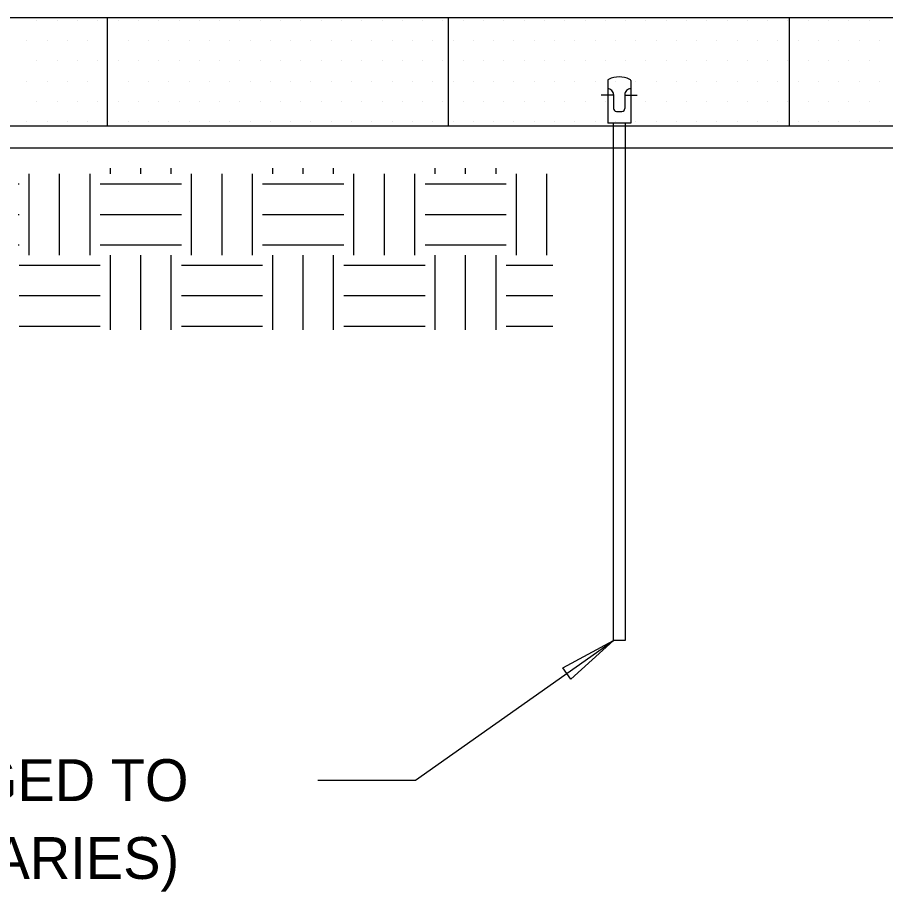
# Model space of a CAD drawing. Extents: x 638850 to 644908, y 297188 to 298900.
# Drawn here: x 642865.4 to 642923.5, y 297359.6 to 297418.1 of the extents above; entities that cross this region are included whole.
import ezdxf

# ---------------------------------------------------------------- set-up
doc = ezdxf.new("R2010")
doc.units = 0
for name, color, linetype in [('12', 7, 'Continuous'), ('13', 7, 'Continuous'), ('3', 7, 'Continuous'), ('4', 7, 'Continuous'), ('5', 7, 'Continuous'), ('6', 7, 'Continuous'), ('7', 7, 'Continuous'), ('8', 7, 'Continuous')]:
    doc.layers.add(name, color=color, linetype=linetype)

msp = doc.modelspace()

# ---------------------------------------------------------------- linework, layer by layer
at = {"layer": '12'}
for p, q in [((642866.723, 297417.874), (642866.723, 297417.874)), ((642868.08, 297417.874), (642868.08, 297417.874)), ((642869.437, 297417.874), (642869.437, 297417.874)), ((642870.794, 297417.874), (642870.794, 297417.874)), ((642872.151, 297417.874), (642872.151, 297417.874)), ((642873.508, 297417.874), (642873.508, 297417.874)), ((642874.866, 297417.874), (642874.866, 297417.874)), ((642876.223, 297417.874), (642876.223, 297417.874)), ((642877.58, 297417.874), (642877.58, 297417.874)), ((642878.937, 297417.874), (642878.937, 297417.874)), ((642880.294, 297417.874), (642880.294, 297417.874)), ((642881.651, 297417.874), (642881.651, 297417.874)), ((642883.008, 297417.874), (642883.008, 297417.874)), ((642884.365, 297417.874), (642884.365, 297417.874)), ((642885.722, 297417.874), (642885.722, 297417.874)), ((642887.079, 297417.874), (642887.079, 297417.874)), ((642888.436, 297417.874), (642888.436, 297417.874)), ((642889.793, 297417.874), (642889.793, 297417.874)), ((642891.15, 297417.874), (642891.15, 297417.874)), ((642892.507, 297417.874), (642892.507, 297417.874)), ((642893.864, 297417.874), (642893.864, 297417.874)), ((642895.221, 297417.874), (642895.221, 297417.874)), ((642896.578, 297417.874), (642896.578, 297417.874)), ((642897.935, 297417.874), (642897.935, 297417.874)), ((642899.292, 297417.874), (642899.292, 297417.874)), ((642900.649, 297417.874), (642900.649, 297417.874)), ((642902.006, 297417.874), (642902.006, 297417.874)), ((642903.363, 297417.874), (642903.363, 297417.874)), ((642904.72, 297417.874), (642904.72, 297417.874)), ((642906.077, 297417.874), (642906.077, 297417.874)), ((642907.434, 297417.874), (642907.434, 297417.874)), ((642908.791, 297417.874), (642908.791, 297417.874)), ((642910.148, 297417.874), (642910.148, 297417.874)), ((642911.505, 297417.874), (642911.505, 297417.874)), ((642912.862, 297417.874), (642912.862, 297417.874)), ((642914.219, 297417.874), (642914.219, 297417.874)), ((642915.576, 297417.874), (642915.576, 297417.874)), ((642916.933, 297417.874), (642916.933, 297417.874)), ((642918.291, 297417.874), (642918.291, 297417.874)), ((642919.648, 297417.874), (642919.648, 297417.874)), ((642921.005, 297417.874), (642921.005, 297417.874)), ((642922.362, 297417.874), (642922.362, 297417.874)), ((642866.044, 297416.517), (642866.044, 297416.517)), ((642867.403, 297416.517), (642867.403, 297416.517)), ((642868.758, 297416.517), (642868.758, 297416.517)), ((642870.117, 297416.517), (642870.117, 297416.517)), ((642871.472, 297416.517), (642871.472, 297416.517)), ((642872.831, 297416.517), (642872.831, 297416.517)), ((642874.186, 297416.517), (642874.186, 297416.517)), ((642875.545, 297416.517), (642875.545, 297416.517)), ((642876.9, 297416.517), (642876.9, 297416.517)), ((642878.259, 297416.517), (642878.259, 297416.517)), ((642879.614, 297416.517), (642879.614, 297416.517)), ((642880.973, 297416.517), (642880.973, 297416.517)), ((642882.328, 297416.517), (642882.328, 297416.517)), ((642883.687, 297416.517), (642883.687, 297416.517)), ((642885.042, 297416.517), (642885.042, 297416.517)), ((642886.401, 297416.517), (642886.401, 297416.517)), ((642887.756, 297416.517), (642887.756, 297416.517)), ((642889.115, 297416.517), (642889.115, 297416.517)), ((642890.47, 297416.517), (642890.47, 297416.517)), ((642891.829, 297416.517), (642891.829, 297416.517)), ((642893.184, 297416.517), (642893.184, 297416.517)), ((642894.544, 297416.517), (642894.544, 297416.517)), ((642895.898, 297416.517), (642895.898, 297416.517)), ((642897.258, 297416.517), (642897.258, 297416.517)), ((642898.612, 297416.517), (642898.612, 297416.517)), ((642899.972, 297416.517), (642899.972, 297416.517)), ((642901.327, 297416.517), (642901.327, 297416.517)), ((642902.686, 297416.517), (642902.686, 297416.517)), ((642904.041, 297416.517), (642904.041, 297416.517)), ((642905.4, 297416.517), (642905.4, 297416.517)), ((642906.755, 297416.517), (642906.755, 297416.517)), ((642908.114, 297416.517), (642908.114, 297416.517)), ((642909.469, 297416.517), (642909.469, 297416.517)), ((642910.828, 297416.517), (642910.828, 297416.517)), ((642912.183, 297416.517), (642912.183, 297416.517)), ((642913.542, 297416.517), (642913.542, 297416.517)), ((642914.897, 297416.517), (642914.897, 297416.517)), ((642916.256, 297416.517), (642916.256, 297416.517)), ((642917.611, 297416.517), (642917.611, 297416.517)), ((642918.97, 297416.517), (642918.97, 297416.517)), ((642920.325, 297416.517), (642920.325, 297416.517)), ((642921.684, 297416.517), (642921.684, 297416.517)), ((642923.039, 297416.517), (642923.039, 297416.517)), ((642866.723, 297415.16), (642866.723, 297415.16)), ((642868.08, 297415.16), (642868.08, 297415.16)), ((642869.437, 297415.16), (642869.437, 297415.16)), ((642870.794, 297415.16), (642870.794, 297415.16)), ((642872.151, 297415.16), (642872.151, 297415.16)), ((642873.508, 297415.16), (642873.508, 297415.16)), ((642874.866, 297415.16), (642874.866, 297415.16)), ((642876.223, 297415.16), (642876.223, 297415.16)), ((642877.58, 297415.16), (642877.58, 297415.16)), ((642878.937, 297415.16), (642878.937, 297415.16)), ((642880.294, 297415.16), (642880.294, 297415.16)), ((642881.651, 297415.16), (642881.651, 297415.16)), ((642883.008, 297415.16), (642883.008, 297415.16)), ((642884.365, 297415.16), (642884.365, 297415.16)), ((642885.722, 297415.16), (642885.722, 297415.16)), ((642887.079, 297415.16), (642887.079, 297415.16)), ((642888.436, 297415.16), (642888.436, 297415.16)), ((642889.793, 297415.16), (642889.793, 297415.16)), ((642891.15, 297415.16), (642891.15, 297415.16)), ((642892.507, 297415.16), (642892.507, 297415.16)), ((642893.864, 297415.16), (642893.864, 297415.16)), ((642895.221, 297415.16), (642895.221, 297415.16)), ((642896.578, 297415.16), (642896.578, 297415.16)), ((642897.935, 297415.16), (642897.935, 297415.16)), ((642899.292, 297415.16), (642899.292, 297415.16)), ((642900.649, 297415.16), (642900.649, 297415.16)), ((642902.006, 297415.16), (642902.006, 297415.16)), ((642903.363, 297415.16), (642903.363, 297415.16)), ((642904.72, 297415.16), (642904.72, 297415.16)), ((642906.077, 297415.16), (642906.077, 297415.16)), ((642907.434, 297415.16), (642907.434, 297415.16)), ((642908.791, 297415.16), (642908.791, 297415.16)), ((642910.148, 297415.16), (642910.148, 297415.16)), ((642911.505, 297415.16), (642911.505, 297415.16)), ((642912.862, 297415.16), (642912.862, 297415.16)), ((642914.219, 297415.16), (642914.219, 297415.16)), ((642915.576, 297415.16), (642915.576, 297415.16)), ((642916.933, 297415.16), (642916.933, 297415.16)), ((642918.291, 297415.16), (642918.291, 297415.16)), ((642919.648, 297415.16), (642919.648, 297415.16)), ((642921.005, 297415.16), (642921.005, 297415.16)), ((642922.362, 297415.16), (642922.362, 297415.16)), ((642866.044, 297413.803), (642866.044, 297413.803)), ((642867.403, 297413.803), (642867.403, 297413.803)), ((642868.758, 297413.803), (642868.758, 297413.803)), ((642870.117, 297413.803), (642870.117, 297413.803)), ((642871.472, 297413.803), (642871.472, 297413.803)), ((642872.831, 297413.803), (642872.831, 297413.803)), ((642874.186, 297413.803), (642874.186, 297413.803)), ((642875.545, 297413.803), (642875.545, 297413.803)), ((642876.9, 297413.803), (642876.9, 297413.803)), ((642878.259, 297413.803), (642878.259, 297413.803)), ((642879.614, 297413.803), (642879.614, 297413.803)), ((642880.973, 297413.803), (642880.973, 297413.803)), ((642882.328, 297413.803), (642882.328, 297413.803)), ((642883.687, 297413.803), (642883.687, 297413.803)), ((642885.042, 297413.803), (642885.042, 297413.803)), ((642886.401, 297413.803), (642886.401, 297413.803)), ((642887.756, 297413.803), (642887.756, 297413.803)), ((642889.115, 297413.803), (642889.115, 297413.803)), ((642890.47, 297413.803), (642890.47, 297413.803)), ((642891.829, 297413.803), (642891.829, 297413.803)), ((642893.184, 297413.803), (642893.184, 297413.803)), ((642894.544, 297413.803), (642894.544, 297413.803)), ((642895.898, 297413.803), (642895.898, 297413.803)), ((642897.258, 297413.803), (642897.258, 297413.803)), ((642898.612, 297413.803), (642898.612, 297413.803)), ((642899.972, 297413.803), (642899.972, 297413.803)), ((642901.327, 297413.803), (642901.327, 297413.803)), ((642902.686, 297413.803), (642902.686, 297413.803)), ((642904.041, 297413.803), (642904.041, 297413.803)), ((642905.4, 297413.803), (642905.4, 297413.803)), ((642906.755, 297413.803), (642906.755, 297413.803)), ((642908.114, 297413.803), (642908.114, 297413.803)), ((642909.469, 297413.803), (642909.469, 297413.803)), ((642910.828, 297413.803), (642910.828, 297413.803)), ((642912.183, 297413.803), (642912.183, 297413.803)), ((642913.542, 297413.803), (642913.542, 297413.803)), ((642914.897, 297413.803), (642914.897, 297413.803)), ((642916.256, 297413.803), (642916.256, 297413.803)), ((642917.611, 297413.803), (642917.611, 297413.803)), ((642918.97, 297413.803), (642918.97, 297413.803)), ((642920.325, 297413.803), (642920.325, 297413.803)), ((642921.684, 297413.803), (642921.684, 297413.803)), ((642923.039, 297413.803), (642923.039, 297413.803)), ((642866.723, 297412.446), (642866.723, 297412.446)), ((642868.08, 297412.446), (642868.08, 297412.446)), ((642869.437, 297412.446), (642869.437, 297412.446)), ((642870.794, 297412.446), (642870.794, 297412.446)), ((642872.151, 297412.446), (642872.151, 297412.446)), ((642873.508, 297412.446), (642873.508, 297412.446)), ((642874.866, 297412.446), (642874.866, 297412.446)), ((642876.223, 297412.446), (642876.223, 297412.446)), ((642877.58, 297412.446), (642877.58, 297412.446)), ((642878.937, 297412.446), (642878.937, 297412.446)), ((642880.294, 297412.446), (642880.294, 297412.446)), ((642881.651, 297412.446), (642881.651, 297412.446)), ((642883.008, 297412.446), (642883.008, 297412.446)), ((642884.365, 297412.446), (642884.365, 297412.446)), ((642885.722, 297412.446), (642885.722, 297412.446)), ((642887.079, 297412.446), (642887.079, 297412.446)), ((642888.436, 297412.446), (642888.436, 297412.446)), ((642889.793, 297412.446), (642889.793, 297412.446)), ((642891.15, 297412.446), (642891.15, 297412.446)), ((642892.507, 297412.446), (642892.507, 297412.446)), ((642893.864, 297412.446), (642893.864, 297412.446)), ((642895.221, 297412.446), (642895.221, 297412.446)), ((642896.578, 297412.446), (642896.578, 297412.446)), ((642897.935, 297412.446), (642897.935, 297412.446)), ((642899.292, 297412.446), (642899.292, 297412.446)), ((642900.649, 297412.446), (642900.649, 297412.446)), ((642902.006, 297412.446), (642902.006, 297412.446)), ((642903.363, 297412.446), (642903.363, 297412.446)), ((642904.72, 297412.446), (642904.72, 297412.446)), ((642906.077, 297412.446), (642906.077, 297412.446)), ((642907.434, 297412.446), (642907.434, 297412.446)), ((642908.791, 297412.446), (642908.791, 297412.446)), ((642910.148, 297412.446), (642910.148, 297412.446)), ((642911.505, 297412.446), (642911.505, 297412.446)), ((642912.862, 297412.446), (642912.862, 297412.446)), ((642914.219, 297412.446), (642914.219, 297412.446)), ((642915.576, 297412.446), (642915.576, 297412.446)), ((642916.933, 297412.446), (642916.933, 297412.446)), ((642918.291, 297412.446), (642918.291, 297412.446)), ((642919.648, 297412.446), (642919.648, 297412.446)), ((642921.005, 297412.446), (642921.005, 297412.446)), ((642922.362, 297412.446), (642922.362, 297412.446)), ((642866.044, 297411.089), (642866.044, 297411.089)), ((642867.403, 297411.089), (642867.403, 297411.089)), ((642868.758, 297411.089), (642868.758, 297411.089)), ((642870.117, 297411.089), (642870.117, 297411.089)), ((642871.472, 297411.089), (642871.472, 297411.089)), ((642872.831, 297411.089), (642872.831, 297411.089)), ((642874.186, 297411.089), (642874.186, 297411.089)), ((642875.545, 297411.089), (642875.545, 297411.089)), ((642876.9, 297411.089), (642876.9, 297411.089)), ((642878.259, 297411.089), (642878.259, 297411.089)), ((642879.614, 297411.089), (642879.614, 297411.089)), ((642880.973, 297411.089), (642880.973, 297411.089)), ((642882.328, 297411.089), (642882.328, 297411.089)), ((642883.687, 297411.089), (642883.687, 297411.089)), ((642885.042, 297411.089), (642885.042, 297411.089)), ((642886.401, 297411.089), (642886.401, 297411.089)), ((642887.756, 297411.089), (642887.756, 297411.089)), ((642889.115, 297411.089), (642889.115, 297411.089)), ((642890.47, 297411.089), (642890.47, 297411.089)), ((642891.829, 297411.089), (642891.829, 297411.089)), ((642893.184, 297411.089), (642893.184, 297411.089)), ((642894.544, 297411.089), (642894.544, 297411.089)), ((642895.898, 297411.089), (642895.898, 297411.089)), ((642897.258, 297411.089), (642897.258, 297411.089)), ((642898.612, 297411.089), (642898.612, 297411.089)), ((642899.972, 297411.089), (642899.972, 297411.089)), ((642901.327, 297411.089), (642901.327, 297411.089)), ((642902.686, 297411.089), (642902.686, 297411.089)), ((642904.041, 297411.089), (642904.041, 297411.089)), ((642905.4, 297411.089), (642905.4, 297411.089)), ((642906.755, 297411.089), (642906.755, 297411.089)), ((642908.114, 297411.089), (642908.114, 297411.089)), ((642909.469, 297411.089), (642909.469, 297411.089)), ((642910.828, 297411.089), (642910.828, 297411.089)), ((642912.183, 297411.089), (642912.183, 297411.089)), ((642913.542, 297411.089), (642913.542, 297411.089)), ((642914.897, 297411.089), (642914.897, 297411.089)), ((642916.256, 297411.089), (642916.256, 297411.089)), ((642917.611, 297411.089), (642917.611, 297411.089)), ((642918.97, 297411.089), (642918.97, 297411.089)), ((642920.325, 297411.089), (642920.325, 297411.089)), ((642921.684, 297411.089), (642921.684, 297411.089)), ((642923.039, 297411.089), (642923.039, 297411.089))]:
    msp.add_line(p, q, dxfattribs=at)
at = {"layer": '13'}
for p, q in [((642866.204, 297402.18), (642866.204, 297407.608)), ((642868.241, 297402.18), (642868.241, 297407.608)), ((642870.275, 297402.18), (642870.275, 297407.608)), ((642871.633, 297407.608), (642871.633, 297407.981)), ((642873.669, 297407.608), (642873.669, 297407.981)), ((642875.704, 297407.608), (642875.704, 297407.981)), ((642877.061, 297402.18), (642877.061, 297407.608)), ((642879.097, 297402.18), (642879.097, 297407.608)), ((642881.132, 297402.18), (642881.132, 297407.608)), ((642882.489, 297407.608), (642882.489, 297407.981)), ((642884.525, 297407.608), (642884.525, 297407.981)), ((642886.56, 297407.608), (642886.56, 297407.981)), ((642887.917, 297402.18), (642887.917, 297407.608)), ((642889.954, 297402.18), (642889.954, 297407.608)), ((642891.988, 297402.18), (642891.988, 297407.608)), ((642893.345, 297407.608), (642893.345, 297407.981)), ((642895.382, 297407.608), (642895.382, 297407.981)), ((642897.416, 297407.608), (642897.416, 297407.981)), ((642898.773, 297402.18), (642898.773, 297407.608)), ((642900.81, 297402.18), (642900.81, 297407.608)), ((642865.479, 297406.931), (642865.527, 297406.931)), ((642870.955, 297406.931), (642876.383, 297406.931)), ((642881.811, 297406.931), (642887.239, 297406.931)), ((642892.668, 297406.931), (642898.096, 297406.931)), ((642865.479, 297404.894), (642865.527, 297404.894)), ((642870.955, 297404.894), (642876.383, 297404.894)), ((642881.811, 297404.894), (642887.239, 297404.894)), ((642892.668, 297404.894), (642898.096, 297404.894)), ((642865.479, 297402.86), (642865.527, 297402.86)), ((642870.955, 297402.86), (642876.383, 297402.86)), ((642881.811, 297402.86), (642887.239, 297402.86)), ((642892.668, 297402.86), (642898.096, 297402.86)), ((642871.633, 297397.169), (642871.633, 297402.18)), ((642873.669, 297397.169), (642873.669, 297402.18)), ((642875.704, 297397.169), (642875.704, 297402.18)), ((642882.489, 297397.169), (642882.489, 297402.18)), ((642884.525, 297397.169), (642884.525, 297402.18)), ((642886.56, 297397.169), (642886.56, 297402.18)), ((642893.345, 297397.169), (642893.345, 297402.18)), ((642895.382, 297397.169), (642895.382, 297402.18)), ((642897.416, 297397.169), (642897.416, 297402.18)), ((642865.527, 297401.502), (642870.955, 297401.502)), ((642876.383, 297401.502), (642881.811, 297401.502)), ((642887.239, 297401.502), (642892.668, 297401.502)), ((642898.096, 297401.502), (642901.222, 297401.502)), ((642865.527, 297399.466), (642870.955, 297399.466)), ((642876.383, 297399.466), (642881.811, 297399.466)), ((642887.239, 297399.466), (642892.668, 297399.466)), ((642898.096, 297399.466), (642901.222, 297399.466)), ((642865.527, 297397.431), (642870.955, 297397.431)), ((642876.383, 297397.431), (642881.811, 297397.431)), ((642887.239, 297397.431), (642892.668, 297397.431)), ((642898.096, 297397.431), (642901.222, 297397.431))]:
    msp.add_line(p, q, dxfattribs=at)
at = {"layer": '4'}
for p, q in [((642905.267, 297412.873), (642904.449, 297412.873)), ((642906.027, 297412.873), (642906.846, 297412.873))]:
    msp.add_line(p, q, dxfattribs=at)
at = {"layer": '5'}
for p, q in [((642825.841, 297418.063), (643008.226, 297418.063)), ((642871.437, 297410.826), (642871.437, 297418.063)), ((642894.235, 297410.826), (642894.235, 297418.063)), ((642917.033, 297410.826), (642917.033, 297418.063)), ((642825.841, 297410.826), (643008.226, 297410.826))]:
    msp.add_line(p, q, dxfattribs=at)
at = {"layer": '6'}
for p, q in [((642892.04, 297367.069), (642905.27, 297376.412)), ((642885.509, 297367.069), (642892.04, 297367.069))]:
    msp.add_line(p, q, dxfattribs=at)
msp.add_lwpolyline([(642901.876, 297374.588), (642905.27, 297376.412), (642902.417, 297373.823)], close=True, dxfattribs=at)
at = {"layer": '7'}
for p, q in [((642904.879, 297413.838), (642904.879, 297411.004)), ((642906.417, 297413.838), (642906.417, 297411.004)), ((642904.884, 297413.29), (642904.879, 297413.29)), ((642905.268, 297412.906), (642905.268, 297411.975)), ((642906.028, 297412.906), (642906.028, 297411.975)), ((642906.417, 297413.29), (642906.412, 297413.29)), ((642905.461, 297411.784), (642905.835, 297411.784)), ((642906.417, 297411.004), (642904.879, 297411.004)), ((642905.27, 297376.41), (642905.27, 297411.004)), ((642906.041, 297411.004), (642906.041, 297376.41)), ((642906.041, 297376.41), (642905.27, 297376.41))]:
    msp.add_line(p, q, dxfattribs=at)
for centre, radius, start, end in [((642905.648, 297412.456), 1.633, 64.05548, 115.94449), ((642904.975, 297413.838), 0.0961, 115.94414, 179.99998), ((642906.321, 297413.838), 0.0961, 359.99953, 64.0554), ((642904.884, 297412.906), 0.384, 0.00002, 90.00004), ((642906.412, 297412.906), 0.384, 89.99996, 179.99998), ((642905.46, 297411.976), 0.192, 180.00002, 270), ((642905.836, 297411.976), 0.192, 270, 359.99998)]:
    msp.add_arc(centre, radius, start, end, dxfattribs=at)
at = {"layer": '8'}
msp.add_line((642825.841, 297409.354), (643008.226, 297409.354), dxfattribs=at)

# ---------------------------------------------------------------- texts
at = {"layer": '3'}
for s, p in [('CLIP ANCHORS ENGAGED TO', (642822.785, 297365.673)), ('TENDONS (SPACING VARIES)', (642822.785, 297360.466))]:
    msp.add_text(s, height=2.799, dxfattribs=at).set_placement(p)

doc.saveas('drawing.dxf')
